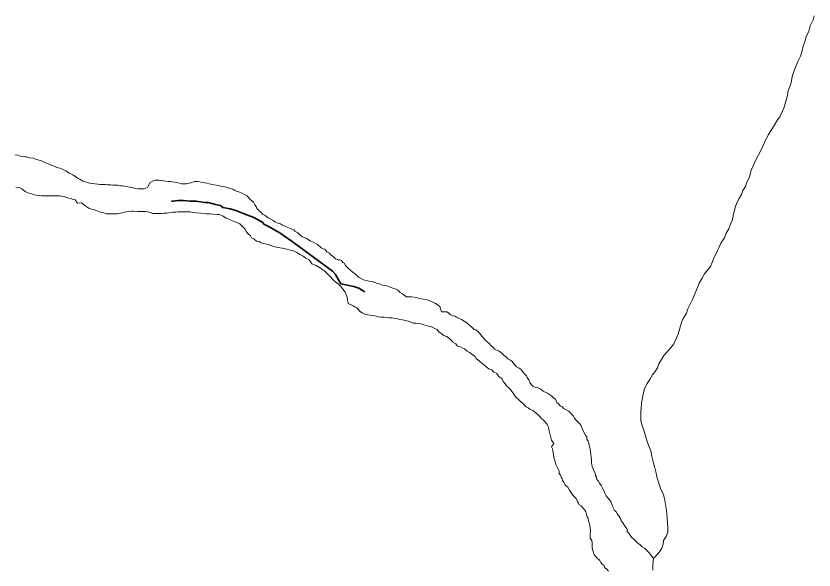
# Model space of a CAD drawing. Extents: x 553962 to 842807, y 8883888 to 9032388.
# Drawn here: x 591377 to 593540, y 8906068 to 8907570 of the extents above; entities that cross this region are included whole.
import ezdxf

# ---------------------------------------------------------------- set-up
doc = ezdxf.new("R2010")
doc.units = 0
doc.header["$LTSCALE"] = 200
doc.linetypes.add('LONG_DASH_SHORT_DASH', pattern=[9.9, 6, -1.2, 1.5, -1.2])
doc.layers.add('6', color=7, linetype='Continuous', lineweight=13)

msp = doc.modelspace()

# ---------------------------------------------------------------- linework, layer by layer
at = {"layer": '6'}
for points in [[(593540.5, 8907570.4), (593538.4, 8907559.4), (593530.3, 8907543.4), (593526.3, 8907528.9), (593519.2, 8907514), (593515.1, 8907501), (593510.6, 8907488), (593508.5, 8907476), (593503.4, 8907461.5), (593496.4, 8907446.5), (593488.3, 8907426.5), (593484.2, 8907414.1), (593480.1, 8907402.1), (593479.6, 8907392.6), (593476, 8907382.1), (593470.5, 8907367.1), (593468.9, 8907354.6), (593464.8, 8907341.6), (593459.2, 8907323.1), (593455.2, 8907312.1), (593447.6, 8907297.1), (593441.6, 8907288.2), (593433.5, 8907275.2), (593428, 8907266.2), (593416.9, 8907249.2), (593409.3, 8907233.3), (593402.7, 8907219.3), (593396.1, 8907205.8), (593389.1, 8907192.3), (593383, 8907179.9), (593378.4, 8907170)], [(593540.5, 8907570.4), (593538.4, 8907559.4), (593530.3, 8907543.4), (593526.3, 8907528.9), (593519.2, 8907514), (593515.1, 8907501), (593510.6, 8907488), (593508.5, 8907476), (593503.4, 8907461.5), (593496.4, 8907446.5), (593488.3, 8907426.5), (593484.2, 8907414.1), (593480.1, 8907402.1), (593479.6, 8907392.6), (593476, 8907382.1), (593470.5, 8907367.1), (593468.9, 8907354.6), (593464.8, 8907341.6), (593459.2, 8907323.1), (593455.2, 8907312.1), (593447.6, 8907297.1), (593441.6, 8907288.2), (593433.5, 8907275.2), (593428, 8907266.2), (593416.9, 8907249.2), (593409.3, 8907233.3), (593402.7, 8907219.3), (593396.1, 8907205.8), (593389.1, 8907192.3), (593383, 8907179.9), (593378.4, 8907170)], [(591375.2, 8907193.6), (591381.7, 8907192.6), (591386.2, 8907191), (591394.7, 8907189.5), (591402.2, 8907188.4), (591406.2, 8907188.4), (591414.2, 8907185.8), (591423.6, 8907184.3), (591432.1, 8907181.2), (591440.1, 8907179.2), (591444.6, 8907178.6), (591452.1, 8907175.1), (591457.6, 8907172), (591466, 8907168.5), (591473.5, 8907165.4), (591482.5, 8907162.4), (591488, 8907159.8), (591496, 8907157.8), (591501, 8907155.7), (591508.4, 8907152.2), (591513.9, 8907149.6), (591519.9, 8907145.1), (591527.4, 8907141.5), (591531.8, 8907139.5), (591536.8, 8907135.5), (591544.3, 8907130.9), (591550.8, 8907127.4), (591558.2, 8907122.8), (591565.7, 8907120.2), (591570.7, 8907118.7), (591577.2, 8907117.2), (591584.7, 8907116.1), (591591.2, 8907115.1), (591599.2, 8907114), (591605.7, 8907113.5), (591609.7, 8907113.4), (591614.2, 8907113.4), (591618.7, 8907112.9), (591624.7, 8907112.8), (591628.7, 8907112.8), (591633.2, 8907112.3), (591639.7, 8907111.7), (591646.2, 8907111.2), (591653.2, 8907111.2), (591660.2, 8907110.1), (591666.2, 8907109.6), (591672.7, 8907108.5), (591680.7, 8907107), (591687.2, 8907106.4), (591691.7, 8907105.4), (591698.7, 8907103.8), (591708.6, 8907101.3), (591725.2, 8907101.7), (591729.7, 8907103.5), (591734.2, 8907105.6), (591740.8, 8907118.6), (591751.3, 8907124.5), (591755.3, 8907125.5), (591759.3, 8907125.5), (591764.8, 8907124.9), (591771.8, 8907124.4), (591776.3, 8907123.4), (591783.3, 8907122.8), (591789.8, 8907121.8), (591797.3, 8907121.2), (591801.8, 8907120.7), (591808.3, 8907119.6), (591815.3, 8907118.6), (591819.8, 8907116.6), (591826.3, 8907115.5), (591830.3, 8907115.5), (591834.8, 8907115.5), (591838.8, 8907115.4), (591851.3, 8907117.9), (591860.9, 8907121.8), (591864.9, 8907121.8), (591869.4, 8907121.7), (591875.4, 8907120.7), (591879.8, 8907119.2), (591888.3, 8907117.6), (591895.3, 8907116.6), (591899.8, 8907115), (591906.8, 8907114), (591913.8, 8907112.4)], [(593378.4, 8907170), (593368.8, 8907149.4), (593365.3, 8907133.4), (593358.7, 8907119.4), (593355.1, 8907107.9), (593347.6, 8907097), (593344, 8907086.5), (593337.5, 8907075.5), (593331.4, 8907063.5), (593327.3, 8907053.5), (593321.8, 8907033.1), (593318.2, 8907016.1), (593313.6, 8907004.1), (593309.6, 8906993.6), (593302, 8906981.6), (593297.9, 8906968.6), (593288.3, 8906954.2), (593282.8, 8906941.2), (593279.1, 8906934.2)], [(593378.4, 8907170), (593368.8, 8907149.4), (593365.3, 8907133.4), (593358.7, 8907119.4), (593355.1, 8907107.9), (593347.6, 8907097), (593344, 8907086.5), (593337.5, 8907075.5), (593331.4, 8907063.5), (593327.3, 8907053.5), (593321.8, 8907033.1), (593318.2, 8907016.1), (593313.6, 8907004.1), (593309.6, 8906993.6), (593302, 8906981.6), (593297.9, 8906968.6), (593288.3, 8906954.2), (593282.8, 8906941.2), (593279.1, 8906934.2)], [(591460.4, 8907082.9), (591455.9, 8907082.9), (591446.9, 8907083), (591441.4, 8907083.5), (591432.9, 8907084.1), (591426.9, 8907085.6), (591417.4, 8907089.2), (591409.4, 8907090.7), (591402, 8907094.8), (591393.5, 8907101.4), (591385.5, 8907104.9), (591376.5, 8907106)], [(591913.8, 8907112.4), (591920.8, 8907111.4), (591928.8, 8907109.3), (591935.8, 8907108.3), (591943.8, 8907107.2), (591950.3, 8907105.2), (591956.8, 8907102.1), (591964.8, 8907101.1), (591969.2, 8907097.6), (591976.7, 8907094.5), (591981.2, 8907093.5), (591989.2, 8907089.9), (591996.7, 8907086.3), (592003.6, 8907082.8), (592011.6, 8907073.2), (592021.5, 8907065.2), (592024.5, 8907058.1), (592028.4, 8907053.6), (592030.4, 8907048.6), (592036.3, 8907042), (592040.8, 8907038), (592045.3, 8907033), (592052.7, 8907028.9), (592060.7, 8907022.8), (592067.7, 8907019.3), (592074.7, 8907015.7), (592079.1, 8907012.2), (592087.1, 8907008.1), (592094.1, 8907006.6), (592099.6, 8907003.1), (592107.1, 8907000.5), (592114, 8906996.9), (592118.5, 8906994.9), (592125.5, 8906992.4), (592130, 8906990.8), (592133.5, 8906986.8), (592140.9, 8906982.2), (592147.4, 8906975.7), (592154.3, 8906971.7), (592158.8, 8906970.1), (592165.3, 8906966.6), (592169.8, 8906963.5), (592174.3, 8906960.5), (592182.8, 8906956.9), (592194.2, 8906950.3), (592204.1, 8906941.3), (592215.1, 8906937.2), (592220.1, 8906931.2), (592227.1, 8906927.6), (592231, 8906922.6), (592237, 8906918.5), (592243.4, 8906912), (592250.4, 8906908.9), (592254.9, 8906908.9), (592259.4, 8906907.4), (592262.9, 8906901.8), (592267.3, 8906899.8), (592270.8, 8906893.3), (592278.8, 8906885.7), (592291.2, 8906875.1), (592298.6, 8906869.1), (592306.1, 8906862), (592312.6, 8906858.9), (592319.5, 8906854.9), (592326.5, 8906853.3), (592334.5, 8906851.3), (592343, 8906850.2), (592350, 8906847.7), (592357.5, 8906845.1), (592362, 8906843.6), (592370.5, 8906840.5), (592375.4, 8906839.5), (592382.4, 8906838.9), (592391.4, 8906835.4), (592398.9, 8906832.3), (592405.4, 8906830.3), (592411.9, 8906827.2), (592418.8, 8906820.2), (592424.8, 8906817.1), (592429.3, 8906813.6), (592436.2, 8906809.1), (592441.7, 8906809), (592449.2, 8906808.5), (592456.2, 8906807.9), (592462.7, 8906806.9), (592467.2, 8906805.3), (592475.2, 8906803.8), (592481.2, 8906802.2), (592489.2, 8906801.2), (592494.2, 8906799.7), (592501.2, 8906797.1), (592507.2, 8906794.6), (592514.6, 8906790.5), (592522.1, 8906786.5), (592526.6, 8906782.9), (592531, 8906768.4), (592545, 8906768.3), (592549.5, 8906765.2), (592553.9, 8906761.2), (592560.4, 8906757.7), (592566.4, 8906756.6)], [(592199.9, 8906887.9), (592190.9, 8906894), (592179.5, 8906898), (592173.2, 8906908.5), (592162.8, 8906913.3), (592155.3, 8906918.8), (592147, 8906923.6), (592138.8, 8906929.2), (592129.8, 8906933.3), (592120.8, 8906935.3), (592120.8, 8906935.3), (592111.2, 8906938.1), (592099.5, 8906940.8), (592092.3, 8906941.7), (592079.3, 8906944.3), (592068.3, 8906947.8), (592060.8, 8906950.9), (592052.3, 8906952.5), (592042.3, 8906955.5), (592036.9, 8906959.1), (592028.9, 8906960.1), (592021.9, 8906965.7), (592015.9, 8906968.7), (592013, 8906973.8), (592006.5, 8906979.8), (592001.6, 8906986.3), (591998.1, 8906991.9), (591994.6, 8906995.9), (591987.7, 8907003), (591983.7, 8907007), (591973.5, 8907011), (591963.2, 8907015.2), (591956.6, 8907018.5), (591947.1, 8907022.1), (591937.2, 8907028.7), (591927.7, 8907031.7), (591922.2, 8907032.3), (591912.7, 8907032.8), (591903.7, 8907033.4), (591893.7, 8907034), (591878.2, 8907035.6), (591866.2, 8907036.6), (591856.2, 8907037.7), (591849.2, 8907038.8), (591841.7, 8907039.3), (591834.7, 8907039.4), (591830.2, 8907039.4), (591823.2, 8907039.4), (591815.7, 8907039), (591810.7, 8907038.5), (591802.7, 8907038.1), (591798.7, 8907037.1), (591791.7, 8907036.6), (591786.2, 8907035.7), (591777.7, 8907035.2), (591770.7, 8907034.8), (591761.7, 8907034.8), (591756.2, 8907034.9), (591752.2, 8907034.9), (591748.2, 8907034.9), (591740.7, 8907037), (591733.7, 8907039), (591727.2, 8907040.1), (591707.7, 8907040.1), (591695.7, 8907040.8), (591690.2, 8907040.8), (591681.7, 8907040.4), (591677.2, 8907038.9), (591670.1, 8907037.9), (591665.1, 8907036.5), (591656.1, 8907035), (591652.1, 8907034.1), (591641.6, 8907033.6), (591633.1, 8907033.7), (591628.6, 8907033.7), (591622.1, 8907034.2), (591615.6, 8907036.3), (591609.6, 8907037.3), (591603.6, 8907039.4), (591599.1, 8907040.9), (591594.6, 8907042.9), (591587.7, 8907045.5), (591582.2, 8907046.5), (591574.7, 8907049.6), (591569.2, 8907052.6), (591564.2, 8907056.7), (591559.8, 8907060.2), (591554.8, 8907063.2), (591543.8, 8907062.8), (591537.8, 8907071.9), (591530.3, 8907073.9), (591525.4, 8907075.4), (591516.9, 8907077), (591509.9, 8907079.6), (591502.4, 8907081.1), (591497.4, 8907082.6), (591486.9, 8907082.7), (591479.9, 8907082.8), (591471.9, 8907082.8), (591467.9, 8907082.8), (591460.4, 8907082.9)], [(593279.1, 8906934.2), (593268.6, 8906913.7), (593264.6, 8906901.7), (593259.5, 8906891.2), (593251.5, 8906881.3), (593243.9, 8906871.3), (593236.9, 8906859.8), (593229.3, 8906845.8), (593224.2, 8906833.9), (593217.1, 8906816.9), (593211.1, 8906801.4), (593198.4, 8906776.4), (593194.4, 8906764.4), (593185.8, 8906750.5), (593182.2, 8906741.5), (593178.7, 8906730), (593175.6, 8906720.5), (593172.1, 8906707.5), (593168, 8906698), (593160.9, 8906681.6), (593149.9, 8906667.6), (593142.8, 8906660.1), (593133.8, 8906649.7), (593126.7, 8906639.2), (593120.2, 8906627.2), (593116.6, 8906616.2), (593109, 8906605.8), (593103, 8906597.8), (593095.4, 8906584.8), (593087.9, 8906574.3), (593081.3, 8906560.3), (593077.2, 8906545.3), (593073.1, 8906520.3), (593071.5, 8906508.3), (593071, 8906498.3), (593070.9, 8906482.8), (593071.4, 8906472.8), (593074.8, 8906459.8), (593080.2, 8906444.2), (593087.1, 8906419.7), (593091.6, 8906407.1), (593098, 8906391.6), (593100.4, 8906375.6), (593104.4, 8906361.5), (593108.3, 8906348.5), (593112.7, 8906331), (593115.7, 8906317.4), (593120.1, 8906303.4), (593125, 8906287.3), (593132.5, 8906271.8), (593134.9, 8906261.8), (593138.3, 8906245.7), (593140.3, 8906229.7), (593141.2, 8906220.2), (593142.2, 8906208.2), (593143.6, 8906194.2), (593144.6, 8906184.6), (593144, 8906171.1), (593139.4, 8906158.7), (593132.9, 8906148.2), (593131.8, 8906138.2), (593128.3, 8906127.7), (593121.2, 8906117.7), (593109.6, 8906103.7), (593105.4, 8906100)], [(593279.1, 8906934.2), (593268.6, 8906913.7), (593264.6, 8906901.7), (593259.5, 8906891.2), (593251.5, 8906881.3), (593243.9, 8906871.3), (593236.9, 8906859.8), (593229.3, 8906845.8), (593224.2, 8906833.9), (593217.1, 8906816.9), (593211.1, 8906801.4), (593198.4, 8906776.4), (593194.4, 8906764.4), (593185.8, 8906750.5), (593182.2, 8906741.5), (593178.7, 8906730), (593175.6, 8906720.5), (593172.1, 8906707.5), (593168, 8906698), (593160.9, 8906681.6), (593149.9, 8906667.6), (593142.8, 8906660.1), (593133.8, 8906649.7), (593126.7, 8906639.2), (593120.2, 8906627.2), (593116.6, 8906616.2), (593109, 8906605.8), (593103, 8906597.8), (593095.4, 8906584.8), (593087.9, 8906574.3), (593081.3, 8906560.3), (593077.2, 8906545.3), (593073.1, 8906520.3), (593071.5, 8906508.3), (593071, 8906498.3), (593070.9, 8906482.8), (593071.4, 8906472.8), (593074.8, 8906459.8), (593080.2, 8906444.2), (593087.1, 8906419.7), (593091.6, 8906407.1), (593098, 8906391.6), (593100.4, 8906375.6), (593104.4, 8906361.5), (593108.3, 8906348.5), (593112.7, 8906331), (593115.7, 8906317.4), (593120.1, 8906303.4), (593125, 8906287.3), (593132.5, 8906271.8), (593134.9, 8906261.8), (593138.3, 8906245.7), (593140.3, 8906229.7), (593141.2, 8906220.2), (593142.2, 8906208.2), (593143.6, 8906194.2), (593144.6, 8906184.6), (593144, 8906171.1), (593139.4, 8906158.7), (593132.9, 8906148.2), (593131.8, 8906138.2), (593128.3, 8906127.7), (593121.2, 8906117.7), (593109.6, 8906103.7), (593105.4, 8906100)], [(592797.4, 8906484.2), (592793, 8906488.8), (592786, 8906494.3), (592778, 8906500.4), (592770.1, 8906503.9), (592765.6, 8906507.5), (592758.6, 8906511.5), (592754.2, 8906517.5), (592746.7, 8906523.6), (592740.7, 8906529.2), (592732.8, 8906535.7), (592728.8, 8906541.8), (592725.4, 8906547.8), (592721.4, 8906551.8), (592717.5, 8906557.8), (592713.5, 8906562.4), (592707, 8906567.9), (592704.1, 8906571.9), (592698.1, 8906579.5), (592694.2, 8906587), (592685.7, 8906592.6), (592680.8, 8906601.2), (592672.3, 8906604.7), (592666.8, 8906610.8), (592659.3, 8906613.8), (592651.9, 8906619.4), (592644.4, 8906625.4), (592640, 8906629), (592633, 8906635), (592626, 8906641.1), (592621.6, 8906647.1), (592615.1, 8906651.2), (592611.1, 8906655.2), (592606.7, 8906658.2), (592600.2, 8906661.8), (592593.2, 8906667.8), (592588.7, 8906669.3), (592581.8, 8906673.4), (592573.8, 8906675.5), (592569.8, 8906681), (592561.8, 8906685.6), (592557.4, 8906690.6), (592548.4, 8906698.2), (592544, 8906701.2), (592537, 8906704.2), (592529.5, 8906709.8), (592523.1, 8906713.8), (592519.1, 8906719.9), (592514.6, 8906721.9), (592507.6, 8906725.5), (592501.7, 8906728), (592495.2, 8906729.6), (592490.7, 8906731.1), (592483.2, 8906732.6), (592475.2, 8906735.2), (592468.7, 8906736.2), (592461.2, 8906737.3), (592454.7, 8906737.8), (592447.2, 8906739.9), (592440.2, 8906742.4), (592432.2, 8906745), (592425.3, 8906746.5), (592417.8, 8906747.6), (592411.8, 8906749.1), (592405.3, 8906750.2), (592397.3, 8906751.7), (592392.8, 8906752.3), (592388.3, 8906752.3), (592379.3, 8906752.8), (592374.8, 8906753.4), (592370.3, 8906753.4), (592366.3, 8906753.4), (592359.3, 8906754.5), (592353.3, 8906756), (592345.3, 8906758.6), (592337.8, 8906759.1), (592330.3, 8906760.2), (592322.8, 8906762.2), (592315.8, 8906765.8), (592308.4, 8906769.8), (592304.4, 8906775.4), (592301, 8906779.4), (592296, 8906781.4), (592291.5, 8906784), (592277.5, 8906791.1), (592275.2, 8906806.6), (592273.2, 8906812.1), (592271.2, 8906816.7), (592269.8, 8906821.7), (592266.3, 8906825.7), (592262.8, 8906831.7), (592255.9, 8906838.8), (592251.4, 8906842.8), (592244, 8906848.4), (592238, 8906853.9), (592230.3, 8906862.4), (592230.3, 8906862.4), (592222.7, 8906870), (592212.9, 8906880.5), (592208.9, 8906882.3), (592199.9, 8906887.9)], [(592566.4, 8906756.6), (592571.4, 8906754.1), (592576.9, 8906751), (592584.8, 8906747), (592591.8, 8906742.4), (592596.8, 8906740.4), (592601.8, 8906735.9), (592606.2, 8906732.3), (592613.2, 8906726.3), (592619.2, 8906720.7), (592624.1, 8906719.2), (592630.1, 8906714.1), (592634.1, 8906710.1), (592637, 8906705.6), (592641, 8906701.1), (592645, 8906697), (592648.9, 8906691), (592653.4, 8906687.9), (592659.9, 8906681.9), (592663.3, 8906677.9), (592670.8, 8906671.3), (592674.8, 8906667.3), (592681.7, 8906663.7), (592686.7, 8906661.2), (592691.7, 8906657.7), (592696.2, 8906655.6), (592699.2, 8906651.1), (592706.1, 8906646.5), (592710.6, 8906640.5), (592718.1, 8906637.4), (592722.5, 8906633.4), (592727, 8906627.4), (592730.5, 8906623.3), (592733.9, 8906619.3), (592740.9, 8906615.8), (592745.9, 8906612.7), (592748.3, 8906608.7), (592752.8, 8906603.2), (592756.8, 8906599.1), (592761.2, 8906594.6), (592763.2, 8906590.1), (592767.2, 8906583.6), (592770.1, 8906577), (592774.6, 8906570.5), (592778.5, 8906566.4), (592785.5, 8906562.9), (592792.5, 8906562.3), (592800, 8906558.8), (592806.5, 8906552.8), (592813.9, 8906549.7), (592818.4, 8906547.2), (592825.9, 8906542.6), (592830.3, 8906538.6), (592834.8, 8906534), (592839.3, 8906531), (592841.8, 8906526.5), (592843.7, 8906522.5), (592847.7, 8906518.4), (592852.7, 8906513.4), (592858.7, 8906510.3), (592861.6, 8906506.3), (592868.6, 8906502.3), (592875.6, 8906499.2), (592880, 8906494.7), (592883.5, 8906490.7), (592887.5, 8906486.1), (592891.4, 8906480.1), (592894.4, 8906475.6), (592900.4, 8906469.5), (592904.8, 8906465), (592908.3, 8906460.9), (592911.7, 8906451.9), (592915.2, 8906443.9), (592919.6, 8906437.3), (592920.6, 8906433.3), (592924.6, 8906429.3), (592924.5, 8906423.3), (592928.5, 8906417.8), (592929.9, 8906411.7), (592930.9, 8906407.7), (592931.9, 8906402.2), (592933.3, 8906396.7), (592934.3, 8906388.7), (592935.2, 8906382.7), (592936.2, 8906373.6), (592937.1, 8906366.6), (592937.5, 8906359.1), (592938.5, 8906354.6), (592939.5, 8906348.6), (592941.9, 8906342.1), (592943.4, 8906337.5), (592946.8, 8906330.5), (592947.8, 8906324), (592951.2, 8906320), (592951.7, 8906313.9), (592955.7, 8906309.9), (592959.1, 8906303.4), (592963.6, 8906297.3), (592967, 8906289.8), (592970.5, 8906283.8), (592973.4, 8906276.8)], [(592983.8, 8906064.9), (592978.9, 8906070.9), (592972.4, 8906075), (592971.4, 8906080.5), (592966.5, 8906084), (592963, 8906088.6), (592959, 8906094.6), (592952.6, 8906100.1), (592948.1, 8906105.7), (592944.1, 8906109.7), (592942.7, 8906116.2), (592940.7, 8906120.8), (592939.3, 8906127.3), (592939.3, 8906133.3), (592939.3, 8906137.3), (592939.4, 8906142.3), (592937.9, 8906148.3), (592934, 8906154.8), (592934, 8906158.8), (592934, 8906162.9), (592934.2, 8906176.9), (592933.2, 8906186.9), (592931.8, 8906194.4), (592928.8, 8906200.9), (592927.9, 8906208), (592925.4, 8906212), (592923.5, 8906219), (592922, 8906225.5), (592919.6, 8906230.1), (592915.1, 8906236.1), (592909.1, 8906242.1), (592903.7, 8906245.2), (592902.2, 8906249.2), (592899.7, 8906253.7), (592897.2, 8906257.7), (592895.8, 8906261.8), (592886.8, 8906270.8), (592877.4, 8906284.4), (592873, 8906292.9), (592866, 8906298.5), (592862.1, 8906306), (592858.6, 8906310.6), (592858.2, 8906316.1), (592854.7, 8906320.1), (592853.7, 8906325.6), (592849.8, 8906329.7), (592849.3, 8906336.7), (592847.9, 8906340.7), (592844.4, 8906347.2), (592841, 8906354.2), (592840, 8906359.2), (592837.1, 8906367.8), (592835.6, 8906373.3), (592834.2, 8906383.3), (592832.7, 8906391.3), (592831.3, 8906396.4), (592828.8, 8906402.4), (592834.9, 8906411.4), (592828.5, 8906420.4), (592827.5, 8906427.4), (592826.5, 8906431.4), (592824.1, 8906438.5), (592822.6, 8906445.5), (592821.2, 8906450), (592819.7, 8906457), (592816.8, 8906463.1), (592812.8, 8906469.1), (592808.3, 8906473.1), (592801.4, 8906479.2), (592797.4, 8906484.2)], [(592973.4, 8906276.8), (592977.4, 8906269.7), (592981.8, 8906263.7), (592989.3, 8906254.1), (592994.2, 8906241.1), (592998.1, 8906234.5), (592998.6, 8906230.5), (593004.6, 8906226), (593008, 8906219.9), (593012, 8906212.9), (593016.4, 8906206.4), (593017.9, 8906201.9), (593022.3, 8906195.8), (593026.8, 8906189.3), (593030.2, 8906183.2), (593033.7, 8906178.7), (593034.2, 8906172.7), (593037.6, 8906168.7), (593041.6, 8906163.2), (593045.6, 8906157.1), (593052.5, 8906151.1), (593057, 8906147.5), (593062.9, 8906141), (593068.9, 8906136.9), (593074.9, 8906130.9), (593081.3, 8906127.3), (593085.8, 8906123.3), (593089.3, 8906119.3), (593093.2, 8906115.2), (593096.7, 8906111.2), (593105.6, 8906099.6), (593103.5, 8906082.6), (593103.5, 8906078.6), (593103.4, 8906072.1), (593103.9, 8906068.1)]]:
    msp.add_lwpolyline(points, dxfattribs=at)
at = {"layer": '6', "linetype": 'LONG_DASH_SHORT_DASH', "lineweight": 35}
for points in [[(591931.8, 8907056.2), (591917.8, 8907059.2), (591908.3, 8907061.8), (591898.3, 8907064.3), (591889.3, 8907064.9), (591864.9, 8907068), (591859.4, 8907068.6), (591849.4, 8907068.6), (591839.4, 8907069.2), (591831.4, 8907069.7), (591826.9, 8907069.7), (591820.9, 8907069.8), (591816.4, 8907069.8), (591808.4, 8907069.3), (591803.4, 8907068.3), (591798.5, 8907068.2)], [(592323.3, 8906822.7), (592316.2, 8906825.9), (592306.3, 8906832), (592292.8, 8906836.5), (592257.4, 8906843.7), (592243, 8906869.3), (592235.6, 8906878.4), (592135.6, 8906952), (592125.6, 8906959), (592105.2, 8906973.2), (592095.3, 8906980.2), (592089.3, 8906983.8), (592071.4, 8906993.9), (592066.9, 8906996.9), (592049.4, 8907005.5), (592046.5, 8907010), (592022.1, 8907024.2), (591991.6, 8907035.3), (591973.2, 8907042.9), (591957.7, 8907047.5), (591938.2, 8907050.6), (591931.8, 8907056.2)]]:
    msp.add_lwpolyline(points, dxfattribs=at)

doc.saveas('drawing.dxf')
